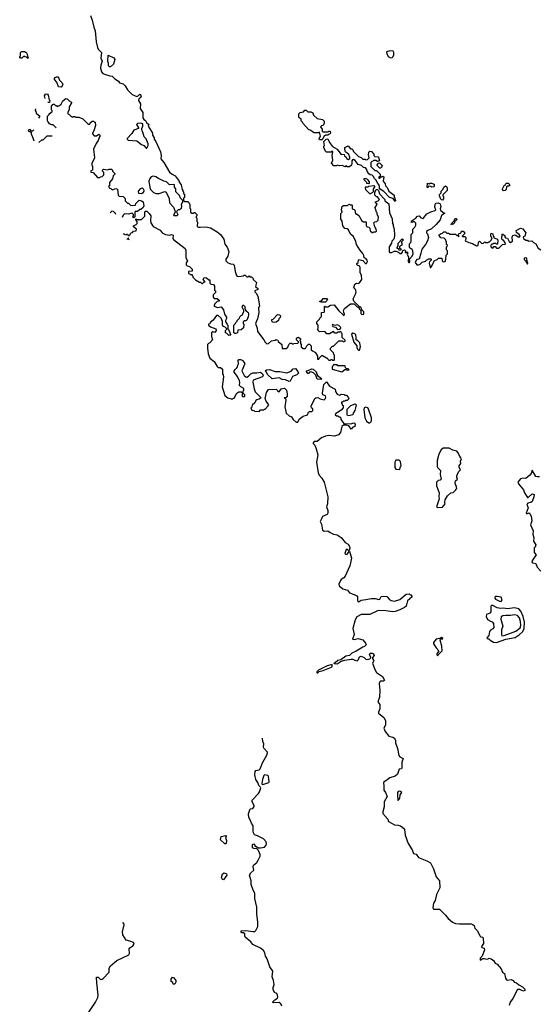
# Model space of a CAD drawing. Extents: x 1861455 to 2058065, y 200073 to 437907.
# Tile 269 of 574: x 1896650 to 1903355, y 368248 to 380970. Entities that reach past the tile are written whole.
import ezdxf

# ---------------------------------------------------------------- set-up
doc = ezdxf.new("R2010")
doc.units = 0

msp = doc.modelspace()

# ---------------------------------------------------------------- linework, layer by layer
at = {"layer": '0CON05XD'}
for points in [[(1897567, 381023), (1897589, 380965), (1897607, 380875), (1897627, 380825), (1897639, 380685), (1897655, 380610), (1897665, 380588), (1897707, 380545), (1897700, 380475), (1897717, 380433), (1897697, 380383), (1897696, 380345), (1897709, 380295), (1897725, 380277), (1897745, 380267), (1897814, 380244), (1897845, 380242), (1897882, 380205), (1897928, 380175), (1897940, 380155), (1897990, 380140), (1898014, 380114), (1898042, 380065), (1898105, 380004), (1898165, 379980), (1898183, 379987), (1898202, 380008), (1898210, 380005), (1898220, 379975), (1898217, 379963), (1898192, 379948), (1898184, 379925), (1898214, 379885), (1898206, 379825), (1898243, 379773), (1898242, 379702), (1898255, 379682), (1898275, 379670), (1898291, 379641), (1898320, 379615), (1898313, 379593), (1898356, 379526), (1898367, 379505), (1898368, 379478), (1898390, 379445), (1898390, 379425), (1898412, 379395), (1898472, 379265), (1898478, 379215), (1898473, 379173), (1898512, 379125), (1898585, 379002), (1898620, 378975), (1898660, 378955), (1898712, 378885), (1898713, 378873), (1898738, 378835), (1898750, 378775), (1898760, 378765), (1898760, 378755), (1898770, 378745), (1898770, 378725), (1898780, 378715), (1898780, 378675), (1898770, 378665), (1898770, 378635), (1898785, 378620), (1898825, 378620), (1898838, 378608), (1898840, 378595), (1898850, 378585), (1898850, 378535), (1898860, 378525), (1898860, 378485), (1898875, 378470), (1898895, 378470), (1898902, 378478), (1898915, 378480), (1898940, 378455), (1898940, 378435), (1898932, 378428), (1898930, 378415), (1898940, 378405), (1898940, 378365), (1898950, 378355), (1898945, 378300), (1898961, 378291), (1898985, 378288), (1899055, 378296), (1899115, 378281), (1899205, 378231), (1899248, 378195), (1899289, 378135), (1899301, 378071), (1899333, 378033), (1899352, 377975), (1899339, 377915), (1899314, 377875), (1899314, 377855), (1899335, 377834), (1899375, 377818), (1899412, 377812), (1899425, 377800), (1899437, 377715), (1899452, 377665), (1899467, 377657), (1899485, 377652), (1899545, 377660), (1899552, 377668), (1899565, 377670), (1899585, 377650), (1899605, 377650), (1899615, 377660), (1899625, 377650), (1899645, 377650), (1899670, 377625), (1899670, 377615), (1899710, 377575), (1899700, 377525), (1899728, 377498), (1899730, 377485), (1899692, 377468), (1899690, 377455), (1899708, 377438), (1899727, 377397), (1899750, 377275), (1899738, 377245), (1899740, 377185), (1899726, 377105), (1899700, 377045), (1899719, 376985), (1899725, 376940), (1899808, 376835), (1899822, 376805), (1899844, 376784), (1899865, 376788), (1899905, 376820), (1899955, 376830), (1899965, 376840), (1899972, 376832), (1899988, 376828), (1899992, 376812), (1900040, 376775), (1900042, 376722), (1900095, 376720), (1900115, 376740), (1900130, 376775), (1900145, 376790), (1900165, 376790), (1900172, 376782), (1900185, 376780), (1900192, 376788), (1900248, 376792), (1900260, 376805), (1900230, 376835), (1900228, 376845), (1900240, 376865), (1900255, 376868), (1900280, 376845), (1900280, 376835), (1900270, 376825), (1900280, 376815), (1900280, 376785), (1900290, 376775), (1900290, 376745), (1900315, 376722), (1900345, 376720), (1900362, 376758), (1900385, 376780), (1900398, 376778), (1900420, 376755), (1900420, 376705), (1900435, 376690), (1900466, 376676), (1900490, 376645), (1900490, 376635), (1900500, 376625), (1900502, 376582), (1900518, 376582), (1900522, 376598), (1900555, 376630), (1900565, 376630), (1900615, 376600), (1900625, 376600), (1900632, 376582), (1900645, 376570), (1900665, 376570), (1900675, 376580), (1900688, 376578), (1900695, 376570), (1900715, 376570), (1900720, 376575), (1900720, 376635), (1900710, 376645), (1900708, 376668), (1900670, 376705), (1900670, 376725), (1900695, 376750), (1900708, 376752), (1900760, 376805), (1900775, 376820), (1900825, 376820), (1900835, 376810), (1900860, 376815), (1900858, 376828), (1900820, 376865), (1900820, 376915), (1900812, 376922), (1900808, 376938), (1900795, 376940), (1900788, 376932), (1900768, 376932), (1900745, 376920), (1900725, 376920), (1900705, 376940), (1900655, 376910), (1900622, 376912), (1900595, 376940), (1900528, 376938), (1900510, 376955), (1900510, 376965), (1900500, 376975), (1900510, 376985), (1900510, 377025), (1900490, 377045), (1900490, 377065), (1900528, 377102), (1900530, 377115), (1900550, 377135), (1900552, 377188), (1900585, 377190), (1900590, 377195), (1900590, 377265), (1900595, 377270), (1900605, 377260), (1900635, 377260), (1900668, 377282), (1900717, 377287), (1900775, 377210), (1900830, 377155), (1900845, 377150), (1900850, 377165), (1900840, 377185), (1900838, 377215), (1900851, 377239), (1900925, 377300), (1900975, 377300), (1901015, 377260), (1901028, 377258), (1901038, 377248), (1901040, 377235), (1901060, 377215), (1901060, 377175), (1901075, 377160), (1901100, 377165), (1901100, 377195), (1901072, 377222), (1901060, 377255), (1901042, 377262), (1900972, 377332), (1900960, 377365), (1900990, 377425), (1900998, 377455), (1900992, 377485), (1900970, 377505), (1900982, 377555), (1901005, 377568), (1901025, 377562), (1901045, 377572), (1901072, 377615), (1901070, 377665), (1901052, 377705), (1901052, 377765), (1901047, 377787), (1901020, 377795), (1901008, 377808), (1901008, 377822), (1901028, 377832), (1901030, 377865), (1901035, 377870), (1901085, 377860), (1901122, 377822), (1901135, 377820), (1901146, 377844), (1901144, 377865), (1901126, 377886), (1901102, 377895), (1901098, 377925), (1901085, 377950), (1901048, 377995), (1901004, 378064), (1900996, 378106), (1900965, 378170), (1900925, 378200), (1900900, 378255), (1900885, 378270), (1900855, 378272), (1900828, 378308), (1900817, 378367), (1900800, 378395), (1900800, 378465), (1900820, 378485), (1900812, 378515), (1900818, 378555), (1900835, 378568), (1900882, 378568), (1900915, 378588), (1900925, 378580), (1900945, 378580), (1900950, 378575), (1900950, 378525), (1900975, 378520), (1900985, 378510), (1900992, 378462), (1901005, 378460), (1901035, 378440), (1901075, 378370), (1901095, 378360), (1901128, 378358), (1901130, 378305), (1901142, 378292), (1901165, 378290), (1901178, 378278), (1901182, 378242), (1901205, 378220), (1901218, 378222), (1901225, 378230), (1901255, 378230), (1901262, 378238), (1901260, 378265), (1901240, 378295), (1901230, 378345), (1901242, 378358), (1901267, 378363), (1901285, 378380), (1901290, 378425), (1901270, 378455), (1901270, 378475), (1901262, 378482), (1901250, 378525), (1901240, 378535), (1901270, 378585), (1901250, 378605), (1901250, 378615), (1901285, 378630), (1901300, 378645), (1901275, 378680), (1901263, 378683), (1901242, 378702), (1901240, 378745), (1901248, 378752), (1901252, 378768), (1901263, 378777), (1901277, 378777), (1901290, 378765), (1901302, 378722), (1901326, 378696), (1901330, 378685), (1901370, 378645), (1901372, 378632), (1901422, 378592), (1901430, 378475), (1901466, 378396), (1901468, 378338), (1901478, 378325), (1901478, 378305), (1901492, 378265), (1901497, 378185), (1901492, 378148), (1901488, 378135), (1901463, 378107), (1901458, 378085), (1901428, 378035), (1901428, 377968), (1901435, 377962), (1901455, 377962), (1901495, 377980), (1901515, 377980), (1901548, 377968), (1901568, 377948), (1901585, 377948), (1901600, 377965), (1901602, 377988), (1901625, 377998), (1901640, 377985), (1901632, 377962), (1901645, 377960), (1901655, 377970), (1901668, 377958), (1901660, 377935), (1901678, 377905), (1901672, 377845), (1901683, 377833), (1901688, 377835), (1901692, 377845), (1901690, 377875), (1901722, 377915), (1901737, 377945), (1901733, 377983), (1901725, 378000), (1901702, 378012), (1901690, 378025), (1901690, 378075), (1901707, 378093), (1901712, 378115), (1901712, 378195), (1901732, 378218), (1901732, 378265), (1901759, 378291), (1901772, 378315), (1901772, 378342), (1901755, 378360), (1901735, 378360), (1901725, 378350), (1901710, 378355), (1901725, 378380), (1901735, 378380), (1901750, 378395), (1901768, 378402), (1901795, 378430), (1901815, 378438), (1901835, 378412), (1901865, 378402), (1901915, 378463), (1901965, 378488), (1902020, 378505), (1902030, 378515), (1902018, 378548), (1902020, 378585), (1902035, 378600), (1902062, 378602), (1902085, 378590), (1902096, 378556), (1902087, 378525), (1902089, 378509), (1902125, 378478), (1902140, 378475), (1902140, 378465), (1902105, 378440), (1902087, 378385), (1902035, 378322), (1901975, 378268), (1901925, 378248), (1901910, 378235), (1901910, 378215), (1901922, 378202), (1901937, 378155), (1901923, 378115), (1901897, 378065), (1901851, 378005), (1901838, 377955)], [(1896755, 380470), (1896738, 380488), (1896715, 380490), (1896705, 380498), (1896678, 380472), (1896662, 380472), (1896650, 380485), (1896650, 380495), (1896660, 380505), (1896662, 380548), (1896675, 380560), (1896715, 380560), (1896722, 380552), (1896735, 380550), (1896747, 380527), (1896750, 380495), (1896760, 380485), (1896755, 380470)], [(1901445, 380479), (1901465, 380483), (1901480, 380495), (1901486, 380515), (1901486, 380546), (1901478, 380565), (1901435, 380570), (1901394, 380556), (1901396, 380535), (1901414, 380494), (1901445, 380479)], [(1897825, 380360), (1897805, 380362), (1897798, 380378), (1897798, 380405), (1897788, 380435), (1897795, 380510), (1897866, 380476), (1897882, 380455), (1897862, 380395), (1897825, 380360)], [(1897185, 380100), (1897153, 380103), (1897130, 380165), (1897098, 380198), (1897098, 380212), (1897110, 380225), (1897125, 380232), (1897145, 380230), (1897157, 380217), (1897165, 380190), (1897200, 380155), (1897207, 380133), (1897200, 380115), (1897185, 380100)], [(1896980, 379954), (1896973, 379987), (1896984, 380006), (1896995, 380012), (1897008, 380008), (1897017, 379997), (1897030, 379935), (1897040, 379925), (1897035, 379900), (1897015, 379900), (1897014, 379901)], [(1897121, 379573), (1897085, 379610), (1897065, 379610), (1897030, 379625), (1897030, 379635), (1897013, 379653), (1897010, 379665), (1897010, 379725), (1897030, 379745), (1897030, 379755), (1897070, 379785), (1897070, 379795), (1897060, 379805), (1897060, 379855), (1897085, 379880), (1897095, 379880), (1897115, 379860), (1897125, 379860), (1897135, 379850), (1897165, 379862), (1897185, 379880), (1897207, 379923), (1897248, 379952), (1897265, 379950), (1897291, 379921), (1897320, 379905), (1897320, 379895), (1897290, 379845), (1897288, 379805), (1897273, 379777), (1897272, 379752), (1897285, 379750), (1897315, 379720), (1897328, 379718), (1897335, 379710), (1897345, 379720), (1897365, 379720), (1897375, 379710), (1897415, 379710), (1897468, 379688), (1897535, 379620), (1897558, 379622), (1897562, 379638), (1897585, 379660), (1897605, 379660), (1897615, 379650), (1897628, 379648), (1897632, 379605), (1897610, 379535), (1897590, 379505), (1897590, 379495), (1897615, 379470), (1897645, 379470), (1897675, 379490), (1897688, 379478), (1897690, 379465), (1897682, 379458), (1897665, 379410), (1897639, 379371), (1897604, 379296), (1897616, 379185), (1897606, 379154), (1897582, 379115), (1897582, 379095), (1897592, 379075), (1897590, 379025), (1897572, 379018), (1897572, 379002), (1897598, 378998), (1897655, 378930), (1897685, 378930), (1897695, 378940), (1897717, 378943), (1897740, 378965), (1897740, 378995), (1897720, 379015), (1897722, 379028), (1897732, 379038), (1897785, 379032), (1897805, 379040), (1897835, 379040), (1897850, 379025), (1897850, 379015), (1897880, 378985), (1897880, 378975), (1897860, 378955), (1897850, 378915), (1897810, 378865), (1897810, 378825), (1897800, 378815), (1897808, 378808), (1897812, 378792), (1897828, 378788), (1897845, 378770), (1897895, 378788), (1897915, 378780), (1897922, 378702), (1897935, 378690), (1897988, 378688), (1898012, 378662), (1898015, 378630), (1898045, 378600), (1898058, 378598), (1898085, 378570), (1898148, 378572), (1898150, 378595), (1898193, 378637), (1898225, 378632), (1898248, 378615), (1898253, 378565), (1898247, 378543), (1898215, 378520), (1898202, 378518), (1898175, 378490), (1898145, 378490), (1898140, 378485), (1898140, 378425), (1898125, 378410), (1898110, 378425), (1898120, 378435), (1898120, 378455), (1898105, 378470), (1898055, 378458), (1898005, 378460), (1897990, 378445), (1897977, 378414)], [(1896855, 379818), (1896850, 379795), (1896860, 379785), (1896863, 379763), (1896910, 379725), (1896892, 379696)], [(1900555, 379420), (1900525, 379420), (1900520, 379425), (1900520, 379435), (1900538, 379465), (1900528, 379518), (1900515, 379510), (1900455, 379510), (1900435, 379520), (1900415, 379540), (1900385, 379550), (1900310, 379635), (1900308, 379648), (1900290, 379665), (1900288, 379688), (1900264, 379704), (1900258, 379715), (1900258, 379752), (1900275, 379770), (1900318, 379782), (1900335, 379800), (1900355, 379800), (1900375, 379780), (1900415, 379780), (1900440, 379765), (1900450, 379735), (1900495, 379692), (1900565, 379682), (1900585, 379660), (1900588, 379632), (1900578, 379612), (1900568, 379602), (1900552, 379598), (1900540, 379585), (1900560, 379555), (1900562, 379532), (1900575, 379520), (1900635, 379520), (1900645, 379530), (1900665, 379528), (1900668, 379505), (1900655, 379490), (1900642, 379488), (1900635, 379480), (1900605, 379480), (1900598, 379472), (1900585, 379470), (1900568, 379432), (1900555, 379420)], [(1898295, 379310), (1898312, 379345), (1898312, 379365), (1898285, 379430), (1898258, 379458), (1898242, 379515), (1898228, 379545), (1898228, 379565), (1898242, 379595), (1898240, 379625), (1898215, 379632), (1898175, 379628), (1898161, 379615), (1898187, 379575), (1898184, 379566), (1898126, 379544), (1898099, 379501), (1898040, 379435), (1898040, 379425), (1898054, 379414), (1898164, 379404), (1898225, 379356), (1898256, 379346), (1898285, 379312), (1898295, 379310)], [(1896834, 379548), (1896815, 379530), (1896802, 379532), (1896785, 379550), (1896760, 379545), (1896765, 379530), (1896798, 379518), (1896800, 379495), (1896822, 379445), (1896832, 379406)], [(1896898, 379382), (1896935, 379420), (1896955, 379420), (1897005, 379470), (1897065, 379468), (1897066, 379467)], [(1901505, 378620), (1901478, 378658), (1901430, 378675), (1901359, 378749), (1901312, 378782), (1901303, 378793), (1901302, 378815), (1901292, 378842), (1901270, 378865), (1901258, 378898), (1901235, 378920), (1901218, 378948), (1901205, 378960), (1901180, 378965), (1901165, 378980), (1901142, 379015), (1901140, 379035), (1901120, 379055), (1901095, 379060), (1901067, 379087), (1901025, 379100), (1900989, 379149), (1900965, 379162), (1900952, 379158), (1900943, 379147), (1900946, 379115), (1900939, 379091), (1900915, 379070), (1900885, 379070), (1900875, 379080), (1900855, 379070), (1900825, 379088), (1900785, 379082), (1900755, 379090), (1900745, 379080), (1900713, 379083), (1900682, 379115), (1900700, 379155), (1900688, 379215), (1900700, 379265), (1900685, 379270), (1900675, 379260), (1900615, 379260), (1900600, 379275), (1900600, 379285), (1900580, 379315), (1900580, 379335), (1900590, 379345), (1900580, 379395), (1900612, 379428), (1900635, 379430), (1900654, 379384), (1900694, 379334), (1900756, 379296), (1900804, 379234), (1900845, 379230), (1900851, 379211), (1900872, 379195), (1900881, 379171), (1900895, 379163), (1900920, 379175), (1900920, 379195), (1900905, 379230), (1900862, 379262), (1900852, 379295), (1900855, 379320), (1900895, 379340), (1900925, 379300), (1900945, 379300), (1900960, 379285), (1900962, 379272), (1901032, 379202), (1901065, 379190), (1901085, 379170), (1901115, 379170), (1901125, 379160), (1901148, 379162), (1901170, 379185), (1901160, 379225), (1901162, 379258), (1901175, 379270), (1901198, 379268), (1901230, 379235), (1901230, 379215), (1901242, 379202), (1901285, 379200), (1901290, 379195), (1901300, 379145), (1901275, 379140), (1901255, 379150), (1901225, 379150), (1901218, 379142), (1901202, 379138), (1901190, 379125), (1901190, 379075), (1901242, 379022), (1901265, 379020), (1901310, 378975), (1901310, 378955), (1901320, 378940), (1901292, 378938), (1901292, 378922), (1901308, 378922), (1901320, 378940), (1901335, 378940), (1901345, 378950), (1901358, 378938), (1901350, 378885), (1901375, 378850), (1901378, 378825), (1901401, 378801), (1901424, 378754), (1901490, 378705), (1901490, 378675), (1901498, 378668), (1901500, 378645), (1901510, 378635), (1901505, 378620)], [(1901315, 379050), (1901305, 379050), (1901270, 379085), (1901270, 379095), (1901295, 379120), (1901308, 379118), (1901337, 379087), (1901328, 379062), (1901315, 379050)], [(1898685, 378440), (1898700, 378455), (1898692, 378462), (1898680, 378495), (1898703, 378517), (1898715, 378518), (1898742, 378535), (1898748, 378555), (1898742, 378585), (1898760, 378615), (1898760, 378635), (1898730, 378665), (1898718, 378698), (1898670, 378745), (1898670, 378785), (1898650, 378805), (1898650, 378835), (1898645, 378840), (1898585, 378838), (1898550, 378875), (1898515, 378882), (1898445, 378918), (1898412, 378942), (1898375, 378949), (1898349, 378941), (1898332, 378918), (1898321, 378885), (1898331, 378801), (1898343, 378775), (1898378, 378738), (1898415, 378726), (1898452, 378725), (1898525, 378751), (1898544, 378744), (1898581, 378661), (1898585, 378602), (1898638, 378548), (1898657, 378507), (1898660, 378485), (1898640, 378445), (1898645, 378440), (1898685, 378440)], [(1901165, 378850), (1901140, 378855), (1901140, 378865), (1901102, 378902), (1901102, 378918), (1901125, 378920), (1901145, 378910), (1901150, 378895), (1901167, 378877), (1901170, 378855), (1901165, 378850)], [(1898225, 378722), (1898190, 378725), (1898187, 378753), (1898215, 378788), (1898235, 378798), (1898252, 378782), (1898253, 378755), (1898239, 378731), (1898225, 378722)], [(1901185, 378720), (1901175, 378720), (1901125, 378770), (1901120, 378805), (1901125, 378810), (1901155, 378810), (1901165, 378820), (1901227, 378827), (1901237, 378817), (1901238, 378805), (1901220, 378785), (1901220, 378745), (1901208, 378732), (1901195, 378730), (1901185, 378720)], [(1901925, 378800), (1901920, 378805), (1901922, 378858), (1901945, 378850), (1901955, 378860), (1901975, 378860), (1902010, 378845), (1902010, 378815), (1902005, 378810), (1901978, 378808), (1901967, 378817), (1901935, 378820), (1901925, 378800)], [(1902115, 378640), (1902102, 378642), (1902093, 378653), (1902078, 378695), (1902078, 378712), (1902098, 378732), (1902100, 378755), (1902120, 378775), (1902132, 378808), (1902155, 378822), (1902166, 378816), (1902175, 378800), (1902178, 378765), (1902122, 378708), (1902120, 378695), (1902130, 378685), (1902130, 378655), (1902115, 378640)], [(1902905, 378760), (1902890, 378775), (1902890, 378785), (1902915, 378830), (1902928, 378832), (1902930, 378845), (1902945, 378860), (1902965, 378858), (1902979, 378849), (1902987, 378833), (1902975, 378820), (1902952, 378818), (1902945, 378810), (1902938, 378775), (1902925, 378763), (1902905, 378760)], [(1897894, 378452), (1897890, 378465), (1897865, 378490), (1897842, 378498), (1897819, 378476)], [(1897992, 378210), (1897995, 378200), (1898025, 378190), (1898035, 378200), (1898045, 378200), (1898052, 378182), (1898065, 378180), (1898080, 378195), (1898082, 378208), (1898092, 378218), (1898108, 378222), (1898122, 378238), (1898158, 378242), (1898160, 378265), (1898120, 378295), (1898122, 378308), (1898158, 378322), (1898170, 378335), (1898170, 378365), (1898150, 378385), (1898152, 378398), (1898165, 378390), (1898185, 378390), (1898195, 378380), (1898205, 378390), (1898225, 378390), (1898268, 378432), (1898268, 378485), (1898273, 378497), (1898295, 378498), (1898326, 378465), (1898344, 378435), (1898340, 378375), (1898346, 378346), (1898377, 378297), (1898465, 378252), (1898492, 378215), (1898535, 378197), (1898585, 378188), (1898613, 378197), (1898635, 378188), (1898630, 378145), (1898639, 378129), (1898788, 378015), (1898798, 377985), (1898797, 377895), (1898818, 377855), (1898803, 377827), (1898803, 377803), (1898815, 377790), (1898845, 377780), (1898880, 377745), (1898878, 377722), (1898832, 377718), (1898832, 377692), (1898848, 377688), (1898855, 377680), (1898880, 377680), (1898880, 377665), (1898888, 377658), (1898890, 377645), (1898925, 377610), (1898975, 377580), (1898988, 377578), (1899005, 377560), (1899015, 377560), (1899032, 377578), (1899047, 377583), (1899020, 377615), (1899035, 377640), (1899067, 377637), (1899095, 377610), (1899108, 377608), (1899110, 377565), (1899123, 377553), (1899155, 377550), (1899169, 377529), (1899170, 377475), (1899180, 377465), (1899180, 377445), (1899160, 377425), (1899150, 377415), (1899150, 377385), (1899165, 377370), (1899205, 377370), (1899230, 377345), (1899228, 377332), (1899202, 377328), (1899170, 377295), (1899170, 377285), (1899160, 377275), (1899205, 377250), (1899255, 377260), (1899285, 377220), (1899300, 377165), (1899322, 377125), (1899322, 377108), (1899310, 377085), (1899310, 377065), (1899330, 377045), (1899330, 377035), (1899340, 377025), (1899340, 376975), (1899348, 376968), (1899367, 376927), (1899370, 376905), (1899380, 376895), (1899355, 376890), (1899325, 376920), (1899310, 376925), (1899310, 376955), (1899328, 376972), (1899328, 376978), (1899308, 376998), (1899280, 377005), (1899273, 377027), (1899272, 377072), (1899253, 377113), (1899215, 377150), (1899195, 377150), (1899153, 377087), (1899112, 377058), (1899108, 377042), (1899090, 377035), (1899092, 377022), (1899115, 377000), (1899185, 376978), (1899192, 376955), (1899175, 376930), (1899145, 376938), (1899130, 376925), (1899128, 376875), (1899142, 376835), (1899110, 376795), (1899092, 376788), (1899080, 376775), (1899078, 376725), (1899088, 376655), (1899110, 376595), (1899165, 376552), (1899201, 376491), (1899218, 376478), (1899247, 376477), (1899270, 376455), (1899270, 376395), (1899282, 376382), (1899287, 376355), (1899268, 376225), (1899303, 376113), (1899340, 376085), (1899385, 376070), (1899405, 376070), (1899415, 376080), (1899425, 376080), (1899457, 376143), (1899485, 376162), (1899512, 376162), (1899528, 376148), (1899530, 376135), (1899520, 376115), (1899532, 376102), (1899555, 376100), (1899560, 376105), (1899560, 376125), (1899540, 376145), (1899540, 376175), (1899550, 376185), (1899550, 376205), (1899510, 376225), (1899493, 376243), (1899497, 376285), (1899490, 376305), (1899465, 376360), (1899422, 376415), (1899422, 376435), (1899435, 376450), (1899460, 376475), (1899472, 376508), (1899478, 376525), (1899474, 376566), (1899485, 376579), (1899505, 376579), (1899525, 376573), (1899556, 376535), (1899558, 376515), (1899523, 376435), (1899554, 376375), (1899574, 376354), (1899585, 376352), (1899610, 376365), (1899640, 376395), (1899665, 376408), (1899715, 376407), (1899765, 376417), (1899790, 376395), (1899797, 376375), (1899790, 376355), (1899668, 376312), (1899666, 376286), (1899681, 376201), (1899693, 376163), (1899770, 376085), (1899745, 376068), (1899715, 376060), (1899702, 376048), (1899689, 376021), (1899655, 375990), (1899650, 375965), (1899640, 375955), (1899653, 375923), (1899675, 375920), (1899685, 375912), (1899745, 375910), (1899765, 375930), (1899805, 375930), (1899812, 375938), (1899825, 375940), (1899858, 375975), (1899870, 375995), (1899835, 376040), (1899822, 376075), (1899841, 376155), (1899865, 376192), (1899965, 376198), (1899980, 376185), (1899984, 376174), (1900005, 376162), (1900031, 376199), (1900075, 376209), (1900098, 376185), (1900110, 376135), (1900107, 376107), (1900095, 376090), (1900070, 376085), (1900088, 376078), (1900090, 376055), (1900078, 375968), (1900096, 375886), (1900133, 375853), (1900165, 375840), (1900186, 375806), (1900225, 375770), (1900245, 375771), (1900265, 375807), (1900315, 375847), (1900373, 375867), (1900385, 375900), (1900395, 375910), (1900425, 375910), (1900438, 375922), (1900440, 375945), (1900422, 375952), (1900420, 375975), (1900465, 376077), (1900480, 376085), (1900505, 376087), (1900535, 376070), (1900585, 376060), (1900603, 376077), (1900610, 376095), (1900605, 376110), (1900570, 376125), (1900563, 376145), (1900584, 376256), (1900615, 376290), (1900657, 376237), (1900730, 376195), (1900732, 376165), (1900755, 376132), (1900785, 376120), (1900798, 376122), (1900805, 376130), (1900847, 376127), (1900855, 376120), (1900875, 376118), (1900902, 376085), (1900905, 376070), (1900885, 376050), (1900865, 376050), (1900855, 376040), (1900835, 376040), (1900825, 376030), (1900812, 376028), (1900810, 376015), (1900820, 376005), (1900820, 375995), (1900832, 375985), (1900832, 375955), (1900806, 375924), (1900732, 375878), (1900730, 375865), (1900745, 375850), (1900765, 375850), (1900775, 375840), (1900788, 375838), (1900800, 375825), (1900800, 375805), (1900842, 375752), (1900925, 375747), (1900975, 375760), (1900987, 375745), (1900985, 375713), (1900956, 375704), (1900935, 375680), (1900904, 375724), (1900875, 375733), (1900835, 375732), (1900816, 375714), (1900799, 375635), (1900771, 375605), (1900719, 375591), (1900645, 375597), (1900605, 375591), (1900552, 375568), (1900495, 375522), (1900455, 375519), (1900444, 375505), (1900444, 375495), (1900464, 375475), (1900485, 375424), (1900504, 375346), (1900489, 375255), (1900509, 375115), (1900521, 375085), (1900557, 375047), (1900588, 374995), (1900634, 374805), (1900631, 374715), (1900618, 374675), (1900633, 374627), (1900634, 374595), (1900625, 374578), (1900565, 374552), (1900555, 374530), (1900536, 374485), (1900551, 374451), (1900563, 374375), (1900585, 374360), (1900635, 374368), (1900664, 374344), (1900705, 374324), (1900754, 374315), (1900805, 374281), (1900857, 374215), (1900895, 374193), (1900916, 374165), (1900919, 374141), (1900910, 374110), (1900905, 374108), (1900885, 374126), (1900869, 374125), (1900852, 374075), (1900865, 374062), (1900884, 374065), (1900901, 374085), (1900905, 374100), (1900915, 374102), (1900939, 374015), (1900917, 373915), (1900860, 373780), (1900842, 373758), (1900805, 373737), (1900797, 373725), (1900776, 373675), (1900779, 373655), (1900827, 373615), (1900889, 373599), (1900915, 373565), (1900974, 373544), (1901008, 373525), (1901018, 373515), (1901018, 373465), (1901025, 373450), (1901038, 373452), (1901065, 373472), (1901125, 373479), (1901195, 373490), (1901245, 373490), (1901295, 373478), (1901306, 373484), (1901324, 373516), (1901355, 373521), (1901395, 373517), (1901425, 373482), (1901454, 373464), (1901495, 373457), (1901565, 373478), (1901645, 373548), (1901685, 373550), (1901692, 373542), (1901705, 373540), (1901722, 373515), (1901665, 373460), (1901646, 373394), (1901626, 373374), (1901565, 373344), (1901506, 373324), (1901475, 373320), (1901385, 373334), (1901284, 373336), (1901175, 373286), (1901065, 373284), (1901007, 373253), (1900986, 373215), (1900959, 373105), (1900973, 373025), (1900953, 372965), (1900975, 372960), (1901025, 372975), (1901085, 372956), (1901122, 372915), (1901128, 372895), (1901108, 372872), (1901088, 372862), (1900999, 372811), (1900945, 372787), (1900914, 372756), (1900868, 372745), (1900802, 372698), (1900765, 372689), (1900730, 372660), (1900710, 372655), (1900715, 372650), (1900755, 372648), (1900808, 372682), (1900854, 372696), (1900935, 372708), (1900955, 372709), (1900985, 372693), (1901012, 372688), (1901030, 372705), (1901045, 372740), (1901063, 372747), (1901105, 372730), (1901125, 372710), (1901145, 372702), (1901177, 372713), (1901190, 372725), (1901190, 372735), (1901172, 372765), (1901180, 372785), (1901206, 372786), (1901225, 372778), (1901232, 372755), (1901212, 372728), (1901210, 372715), (1901226, 372696), (1901227, 372685), (1901210, 372655), (1901241, 372575), (1901264, 372534), (1901341, 372485), (1901368, 372435), (1901355, 372424), (1901315, 372424), (1901304, 372415), (1901296, 372394), (1901304, 372305), (1901302, 372215), (1901280, 372155), (1901305, 372120), (1901306, 372065), (1901289, 372025), (1901290, 372010), (1901356, 371956), (1901379, 371915), (1901378, 371855), (1901359, 371815), (1901374, 371775), (1901424, 371714), (1901475, 371699), (1901495, 371685), (1901507, 371657), (1901509, 371625), (1901535, 371555), (1901551, 371465), (1901565, 371448), (1901608, 371425), (1901591, 371375), (1901590, 371305), (1901585, 371293), (1901554, 371285), (1901535, 371224), (1901504, 371195), (1901436, 371174), (1901352, 371115), (1901359, 371065), (1901356, 371015), (1901379, 370985), (1901399, 370935), (1901361, 370865), (1901362, 370802), (1901344, 370735), (1901346, 370715), (1901409, 370639), (1901419, 370609), (1901464, 370584)], [(1902235, 378320), (1902230, 378325), (1902232, 378338), (1902268, 378372), (1902270, 378385), (1902285, 378400), (1902295, 378400), (1902300, 378395), (1902298, 378382), (1902272, 378358), (1902270, 378345), (1902255, 378330), (1902242, 378328), (1902235, 378320)], [(1901838, 377955), (1901813, 377877), (1901785, 377870), (1901770, 377855), (1901763, 377835), (1901785, 377803), (1901806, 377804), (1901827, 377813), (1901852, 377838), (1901895, 377850), (1901912, 377868), (1901928, 377872), (1901935, 377880), (1901965, 377880), (1901970, 377875), (1901970, 377865), (1901948, 377842), (1901942, 377825), (1901955, 377770), (1901965, 377770), (1901988, 377802), (1902010, 377855), (1902048, 377872), (1902065, 377890), (1902108, 377888), (1902110, 377855), (1902125, 377840), (1902150, 377845), (1902160, 377875), (1902162, 377928), (1902180, 377945), (1902180, 377985), (1902170, 377995), (1902170, 378035), (1902178, 378042), (1902180, 378055), (1902170, 378065), (1902168, 378095), (1902155, 378130), (1902137, 378147), (1902095, 378152), (1902070, 378185), (1902090, 378205), (1902117, 378213), (1902135, 378230), (1902155, 378230), (1902172, 378212), (1902195, 378210), (1902215, 378200), (1902285, 378200), (1902302, 378182), (1902320, 378180), (1902325, 378170), (1902330, 378175), (1902320, 378180), (1902322, 378198), (1902332, 378208), (1902348, 378212), (1902358, 378222), (1902362, 378238), (1902385, 378240), (1902400, 378225), (1902400, 378205), (1902370, 378175), (1902375, 378170), (1902405, 378170), (1902418, 378158), (1902420, 378135), (1902412, 378128), (1902410, 378115), (1902448, 378098), (1902455, 378090), (1902505, 378080), (1902555, 378050), (1902578, 378052), (1902580, 378095), (1902595, 378110), (1902625, 378080), (1902648, 378082), (1902665, 378100), (1902675, 378090), (1902705, 378090), (1902715, 378100), (1902725, 378100), (1902750, 378125), (1902750, 378135), (1902760, 378145), (1902740, 378175), (1902740, 378205), (1902745, 378210), (1902768, 378205), (1902770, 378175), (1902778, 378168), (1902782, 378152), (1902818, 378138), (1902830, 378125), (1902828, 378072), (1902815, 378070), (1902805, 378080), (1902775, 378080), (1902765, 378070), (1902755, 378070), (1902740, 378055), (1902740, 378035), (1902752, 378022), (1902765, 378020), (1902782, 378038), (1902795, 378040), (1902815, 378020), (1902845, 378020), (1902890, 378065), (1902925, 378070), (1902930, 378075), (1902928, 378088), (1902905, 378120), (1902895, 378120), (1902883, 378133), (1902882, 378165), (1902890, 378185), (1902882, 378198), (1902895, 378200), (1902920, 378180), (1902920, 378165), (1902932, 378152), (1902958, 378148), (1902980, 378105), (1902995, 378090), (1903022, 378108), (1903018, 378165), (1903025, 378180), (1903055, 378190), (1903105, 378160), (1903120, 378175), (1903106, 378196), (1903072, 378222), (1903070, 378245), (1903125, 378278), (1903156, 378266), (1903192, 378215), (1903180, 378175), (1903160, 378165), (1903162, 378142), (1903192, 378122), (1903215, 378120), (1903225, 378110), (1903270, 378115), (1903291, 378091), (1903323, 378073), (1903355, 378020), (1903388, 377995)], [(1898068, 378126), (1898062, 378132), (1898055, 378150), (1898035, 378129)], [(1901575, 377990), (1901562, 377992), (1901548, 378008), (1901532, 378012), (1901530, 378025), (1901542, 378048), (1901542, 378085), (1901595, 378140), (1901610, 378125), (1901580, 378095), (1901590, 378085), (1901590, 378055), (1901572, 378048), (1901560, 378035), (1901562, 378022), (1901580, 378005), (1901575, 377990)], [(1903215, 377810), (1903220, 377825), (1903210, 377845), (1903207, 377887), (1903185, 377892), (1903172, 377888), (1903173, 377873), (1903190, 377855), (1903215, 377810)], [(1900605, 377320), (1900555, 377320), (1900545, 377330), (1900535, 377320), (1900530, 377335), (1900558, 377342), (1900575, 377368), (1900625, 377370), (1900630, 377355), (1900622, 377348), (1900618, 377332), (1900605, 377320)], [(1899445, 376914), (1899430, 376915), (1899420, 376925), (1899420, 377025), (1899440, 377045), (1899445, 377060), (1899460, 377075), (1899460, 377085), (1899490, 377115), (1899495, 377130), (1899515, 377150), (1899528, 377152), (1899530, 377165), (1899550, 377195), (1899550, 377215), (1899528, 377255), (1899535, 377280), (1899545, 377282), (1899562, 377265), (1899560, 377235), (1899572, 377212), (1899606, 377185), (1899610, 377165), (1899605, 377132), (1899585, 377090), (1899575, 377080), (1899552, 377078), (1899540, 377065), (1899540, 377045), (1899550, 377035), (1899545, 376990), (1899515, 376962), (1899472, 376958), (1899467, 376925), (1899445, 376914)], [(1899945, 377058), (1899923, 377063), (1899910, 377075), (1899910, 377095), (1899925, 377100), (1899985, 377160), (1900007, 377157), (1900020, 377145), (1900017, 377123), (1900000, 377105), (1899998, 377082), (1899965, 377062), (1899945, 377058)], [(1900765, 376968), (1900785, 376970), (1900798, 376982), (1900800, 376995), (1900778, 377018), (1900755, 377027), (1900725, 377018), (1900695, 377030), (1900690, 377025), (1900700, 377005), (1900735, 376998), (1900755, 376972), (1900765, 376968)], [(1901045, 376700), (1901056, 376745), (1901047, 376797), (1901023, 376823), (1901000, 376835), (1901002, 376865), (1900995, 376900), (1900985, 376910), (1900955, 376920), (1900940, 376905), (1900972, 376805), (1901007, 376757), (1901007, 376737), (1901018, 376715), (1901032, 376702), (1901045, 376700)], [(1900133, 376297), (1900085, 376317), (1900045, 376321), (1900005, 376343), (1899915, 376330), (1899853, 376385), (1899840, 376415), (1899822, 376435), (1899842, 376445), (1899881, 376451), (1899955, 376426), (1900015, 376425), (1900105, 376408), (1900161, 376429), (1900185, 376460), (1900215, 376463), (1900248, 376425), (1900253, 376405), (1900235, 376383), (1900175, 376358), (1900145, 376302), (1900133, 376297)], [(1900545, 376320), (1900494, 376324), (1900478, 376378), (1900448, 376408), (1900415, 376422), (1900396, 376414), (1900385, 376398), (1900375, 376398), (1900358, 376425), (1900360, 376435), (1900389, 376441), (1900425, 376459), (1900445, 376456), (1900485, 376419), (1900502, 376372), (1900550, 376335), (1900545, 376320)], [(1900815, 376422), (1900855, 376450), (1900875, 376450), (1900885, 376440), (1900910, 376445), (1900898, 376458), (1900875, 376460), (1900862, 376472), (1900858, 376498), (1900765, 376500), (1900755, 376510), (1900725, 376510), (1900715, 376520), (1900702, 376508), (1900700, 376495), (1900690, 376485), (1900690, 376455), (1900815, 376422)], [(1900905, 375853), (1900890, 375855), (1900882, 375865), (1900883, 375937), (1900930, 375985), (1900987, 376007), (1900998, 375995), (1900993, 375955), (1900985, 375920), (1900960, 375885), (1900958, 375865), (1900905, 375853)], [(1901175, 375760), (1901197, 375783), (1901199, 375825), (1901155, 375950), (1901124, 375966), (1901105, 375957), (1901099, 375935), (1901114, 375824), (1901135, 375782), (1901165, 375760), (1901175, 375760)], [(1902055, 374668), (1902115, 374672), (1902150, 374715), (1902148, 374728), (1902140, 374735), (1902148, 374742), (1902150, 374765), (1902182, 374818), (1902222, 374858), (1902255, 374860), (1902290, 374895), (1902290, 374905), (1902300, 374915), (1902292, 374952), (1902283, 374963), (1902280, 374995), (1902285, 375010), (1902310, 375035), (1902300, 375055), (1902300, 375075), (1902323, 375127), (1902350, 375155), (1902330, 375185), (1902330, 375205), (1902352, 375235), (1902348, 375265), (1902360, 375295), (1902357, 375307), (1902340, 375325), (1902320, 375375), (1902300, 375395), (1902248, 375408), (1902203, 375433), (1902127, 375433), (1902097, 375413), (1902067, 375355), (1902048, 375275), (1902047, 375197), (1902055, 375180), (1902090, 375145), (1902088, 375095), (1902100, 375035), (1902085, 375020), (1902062, 375018), (1902040, 374995), (1902038, 374948), (1902072, 374855), (1902068, 374805), (1902072, 374778), (1902040, 374675), (1902055, 374668)], [(1901565, 375160), (1901572, 375198), (1901580, 375205), (1901575, 375260), (1901555, 375280), (1901513, 375277), (1901502, 375255), (1901498, 375185), (1901515, 375162), (1901565, 375160)], [(1903370, 375065), (1903345, 375062), (1903325, 375070), (1903275, 375148), (1903262, 375108), (1903245, 375085), (1903195, 375044), (1903154, 375046), (1903123, 375037), (1903090, 374995), (1903100, 374975), (1903165, 374897), (1903176, 374855), (1903215, 374797), (1903225, 374797), (1903275, 374842), (1903300, 374835), (1903298, 374805), (1903274, 374746), (1903259, 374731), (1903220, 374725), (1903208, 374705), (1903222, 374665), (1903200, 374595), (1903205, 374587), (1903235, 374598), (1903247, 374587), (1903261, 374555), (1903270, 374495), (1903252, 374445), (1903287, 374365), (1903284, 374325), (1903299, 374275), (1903294, 374234), (1903322, 374185), (1903313, 374157), (1903302, 374145), (1903300, 374085), (1903326, 374054), (1903278, 373985), (1903272, 373962), (1903283, 373953), (1903323, 373943), (1903340, 373895), (1903386, 373845)], [(1902815, 372924), (1902935, 372967), (1903055, 372989), (1903109, 373021), (1903155, 373065), (1903171, 373105), (1903175, 373185), (1903158, 373258), (1903128, 373328), (1903105, 373360), (1903045, 373369), (1902955, 373358), (1902905, 373365), (1902865, 373361), (1902825, 373372), (1902765, 373402), (1902750, 373400), (1902739, 373391), (1902742, 373318), (1902727, 373303), (1902686, 373284), (1902680, 373260), (1902700, 373220), (1902735, 373197), (1902759, 373189), (1902777, 373167), (1902778, 373115), (1902765, 373098), (1902737, 373083), (1902724, 373066), (1902716, 373014), (1902690, 372985), (1902702, 372972), (1902715, 372970), (1902732, 372952), (1902776, 372926), (1902815, 372924)], [(1902875, 373452), (1902886, 373475), (1902875, 373510), (1902825, 373519), (1902804, 373516), (1902792, 373508), (1902792, 373495), (1902802, 373485), (1902855, 373456), (1902875, 373452)], [(1902885, 373010), (1902915, 373013), (1903065, 373069), (1903119, 373111), (1903130, 373145), (1903126, 373195), (1903110, 373240), (1903085, 373272), (1903045, 373282), (1902996, 373274), (1902935, 373274), (1902895, 373268), (1902874, 373255), (1902870, 373225), (1902898, 373135), (1902881, 373085), (1902877, 373025), (1902885, 373010)], [(1902055, 372750), (1902060, 372765), (1902113, 372815), (1902107, 372875), (1902086, 372954), (1902091, 372969), (1902120, 372970), (1902122, 372975), (1902105, 372989), (1902077, 372973), (1902035, 372968), (1901999, 372925), (1902002, 372905), (1902034, 372854), (1902070, 372815), (1902042, 372775), (1902042, 372765), (1902055, 372750)], [(1900492, 372532), (1900505, 372533), (1900521, 372549), (1900575, 372562), (1900680, 372605), (1900690, 372615), (1900688, 372638), (1900625, 372621), (1900515, 372566), (1900490, 372545), (1900492, 372532)], [(1900040, 368225), (1900026, 368256), (1900005, 368272), (1899935, 368268), (1899920, 368275), (1899948, 368305), (1899981, 368329), (1899987, 368345), (1899983, 368365), (1899976, 368386), (1899945, 368400), (1899928, 368438), (1899928, 368465), (1899940, 368505), (1899932, 368555), (1899914, 368605), (1899923, 368675), (1899884, 368734), (1899848, 368835), (1899829, 368869), (1899821, 368915), (1899800, 368945), (1899765, 368974), (1899665, 369023), (1899638, 369055), (1899567, 369115), (1899560, 369125), (1899559, 369159), (1899545, 369170), (1899523, 369173), (1899512, 369185), (1899514, 369196), (1899575, 369201), (1899665, 369189), (1899689, 369191), (1899705, 369200), (1899728, 369252), (1899729, 369315), (1899714, 369415), (1899717, 369503), (1899690, 369615), (1899690, 369685), (1899668, 369725), (1899643, 369795), (1899643, 369843), (1899623, 369915), (1899638, 369945), (1899677, 369983), (1899670, 370025), (1899673, 370047), (1899715, 370080), (1899735, 370110), (1899757, 370163), (1899757, 370183), (1899737, 370237), (1899718, 370258), (1899675, 370260), (1899662, 370272), (1899660, 370315), (1899675, 370320), (1899690, 370305), (1899692, 370292), (1899705, 370290), (1899735, 370270), (1899765, 370270), (1899815, 370280), (1899837, 370303), (1899840, 370325), (1899836, 370346), (1899800, 370385), (1899725, 370426), (1899685, 370438), (1899672, 370465), (1899669, 370491), (1899669, 370555), (1899648, 370588), (1899636, 370625), (1899611, 370661), (1899610, 370710), (1899630, 370775), (1899665, 370777), (1899681, 370805), (1899681, 370815), (1899656, 370865), (1899654, 370886), (1899738, 370972), (1899752, 370995), (1899766, 371046), (1899764, 371055), (1899742, 371075), (1899728, 371115), (1899704, 371155), (1899691, 371215), (1899695, 371255), (1899705, 371269), (1899745, 371276), (1899759, 371291), (1899790, 371370), (1899850, 371475), (1899855, 371505), (1899807, 371557), (1899802, 371575), (1899808, 371615), (1899792, 371645), (1899790, 371685)], [(1899785, 371088), (1899805, 371094), (1899869, 371115), (1899876, 371125), (1899867, 371195), (1899858, 371205), (1899815, 371212), (1899806, 371204), (1899790, 371155), (1899782, 371102), (1899785, 371088)], [(1901545, 370880), (1901566, 370914), (1901567, 370955), (1901590, 370985), (1901565, 371003), (1901545, 371000), (1901534, 370985), (1901533, 370945), (1901540, 370885), (1901545, 370880)], [(1901464, 370584), (1901495, 370566), (1901544, 370564), (1901573, 370555), (1901613, 370523), (1901624, 370505), (1901632, 370435), (1901671, 370325), (1901723, 370245), (1901740, 370195), (1901775, 370188), (1901804, 370144), (1901912, 370102), (1901960, 370075), (1901998, 369998), (1902036, 369895), (1902078, 369845), (1902082, 369755), (1902038, 369665), (1902022, 369588), (1902002, 369555), (1901993, 369495), (1901998, 369478), (1902077, 369477), (1902155, 369401), (1902189, 369359), (1902245, 369310), (1902285, 369294), (1902335, 369288), (1902485, 369288), (1902510, 369280), (1902526, 369265), (1902535, 369231), (1902568, 369198), (1902598, 369135), (1902612, 369122), (1902636, 369116), (1902642, 369105), (1902647, 369035), (1902620, 368995), (1902624, 368984), (1902654, 368974), (1902658, 368952), (1902628, 368872), (1902602, 368845), (1902605, 368820), (1902638, 368842), (1902655, 368842), (1902685, 368830), (1902705, 368834), (1902716, 368844), (1902745, 368838), (1902775, 368814), (1902795, 368781), (1902825, 368765), (1902875, 368705), (1902894, 368665), (1902916, 368645), (1902931, 368585), (1902944, 368564), (1902955, 368559), (1903005, 368568), (1903022, 368562), (1903033, 368555), (1903042, 368535), (1903074, 368524), (1903105, 368499), (1903152, 368475), (1903180, 368445), (1903180, 368425), (1903165, 368419), (1903140, 368425), (1903115, 368441), (1903085, 368439), (1903024, 368325), (1902992, 368278), (1902979, 368235)], [(1899315, 370320), (1899302, 370322), (1899248, 370375), (1899255, 370418), (1899315, 370430), (1899320, 370425), (1899320, 370415), (1899310, 370405), (1899322, 370365), (1899320, 370325), (1899315, 370320)], [(1899285, 369858), (1899271, 369861), (1899260, 369885), (1899273, 369935), (1899295, 369947), (1899322, 369935), (1899327, 369917), (1899285, 369858)], [(1897542, 368145), (1897631, 368275), (1897660, 368335), (1897664, 368365), (1897646, 368526), (1897645, 368600), (1897665, 368598), (1897695, 368571), (1897715, 368572), (1897729, 368581), (1897806, 368664), (1897808, 368715), (1897823, 368747), (1897905, 368816), (1898061, 368889), (1898069, 368905), (1898066, 368965), (1898075, 368979), (1898114, 369006), (1898128, 369025), (1898120, 369045), (1898075, 369065), (1898025, 369076), (1897983, 369145), (1897980, 369185), (1897999, 369275), (1897996, 369296), (1897980, 369297)], [(1898655, 368510), (1898635, 368510), (1898628, 368528), (1898610, 368545), (1898610, 368575), (1898625, 368600), (1898645, 368590), (1898668, 368555), (1898670, 368535), (1898655, 368510)]]:
    msp.add_lwpolyline(points, dxfattribs=at)

doc.saveas('drawing.dxf')
